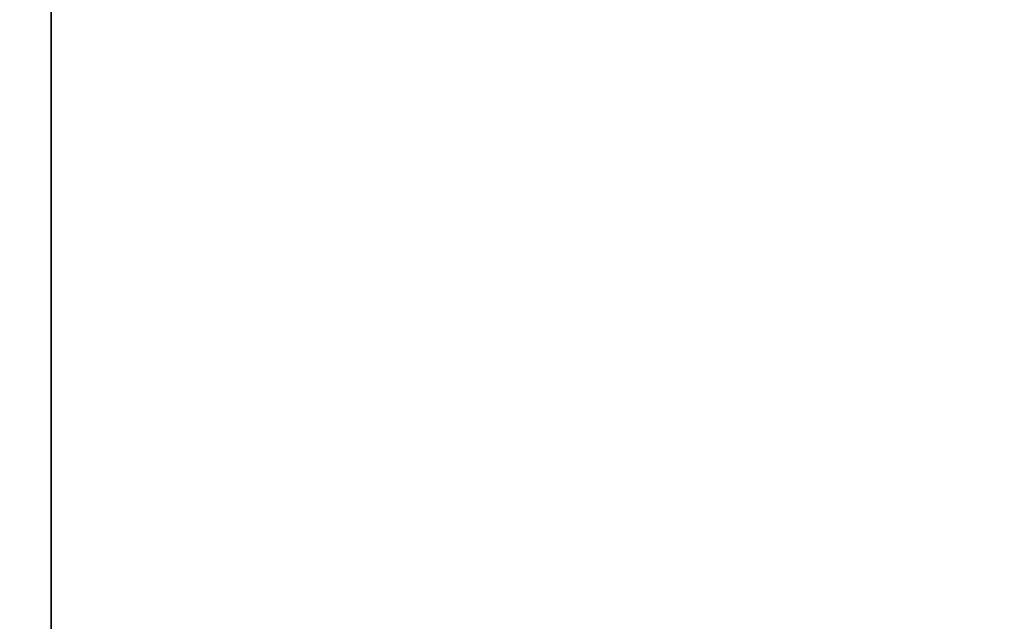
# Model space of a CAD drawing. Extents: x 0 to 80, y 0 to 80.
# Tile 291 of 656: x 8.723044 to 8.723441, y 35.421796 to 35.422039. Entities that reach past the tile are written whole.
import ezdxf

# ---------------------------------------------------------------- set-up
doc = ezdxf.new("R2010")
doc.units = 0
doc.header["$LTSCALE"] = 25.4
doc.layers.get('0').update_dxf_attribs({"color": 13, "linetype": 'CONTINUOUS'})

# ---------------------------------------------------------------- blocks, each defined once
blk = doc.blocks.new('ORBIT-I-KINKIET-20-7806-78')
at = {"color": 7}
blk.add_line((25.11967087, 35.64608002, 343.68878174), (25.11967087, 35.76836014, 343.68878174), dxfattribs=at)
mesh = blk.add_polyface(dxfattribs=at)
corners = [(25.48274612, 35.64608002, 303.72213745), (24.77451897, 35.76836014, 304.12255859), (25.48274612, 35.76836014, 303.72213745)]
mesh.append_faces([[corners[k] for k in face] for face in [(0, 1, 2)]], dxfattribs={"color": 7})
mesh = blk.add_polyface(dxfattribs=at)
corners = [(25.48274612, 35.64608002, 303.72213745), (24.77451897, 35.64608002, 304.12255859), (24.77451897, 35.76836014, 304.12255859)]
mesh.append_faces([[corners[k] for k in face] for face in [(0, 1, 2)]], dxfattribs={"color": 7})
mesh = blk.add_polyface(dxfattribs=at)
corners = [(25.11967087, 35.76836014, 343.68878174), (25.11967087, 35.64608002, 343.68878174), (25.20296288, 35.76836014, 344.54324341)]
mesh.append_faces([[corners[k] for k in face] for face in [(0, 1, 2)]], dxfattribs={"color": 7})
mesh = blk.add_polyface(dxfattribs=at)
corners = [(25.20296288, 35.76836014, 344.54324341), (25.11967087, 35.64608002, 343.68878174), (25.20296288, 35.64608002, 344.54324341)]
mesh.append_faces([[corners[k] for k in face] for face in [(0, 1, 2)]], dxfattribs={"color": 7})

msp = doc.modelspace()

# ---------------------------------------------------------------- block references
at = {"color": 0}
msp.add_blockref('ORBIT-I-KINKIET-20-7806-78', (-16.39661407, -0.34607825, -57.5), dxfattribs=at)

doc.saveas('drawing.dxf')
